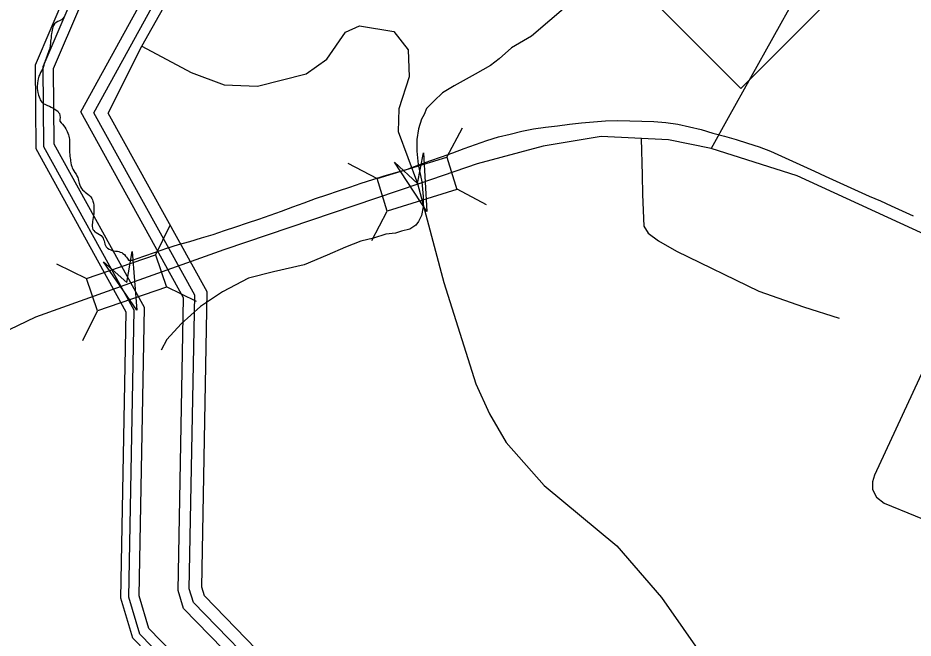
# Model space of a CAD drawing. Extents: x 2206922 to 2357709, y 510027 to 673830.
# Drawn here: x 2290040 to 2291895, y 598685 to 599971 of the extents above; entities that cross this region are included whole.
import ezdxf

# ---------------------------------------------------------------- set-up
doc = ezdxf.new("R2010")
doc.units = 0
for name, color, linetype in [('Exist Boundary Political City Limit New', 7, 'Continuous'), ('Exist Hydrographic Buffer Line', 7, 'Continuous'), ('Exist Hydrographic Creek Single Shore', 7, 'Continuous'), ('Exist Hydrographic Misc Water Feature', 7, 'Continuous'), ('Exist Hydrographic River Shore', 7, 'Continuous'), ('Exist Road Non-System Type 51', 7, 'Continuous'), ('Exist Road Primary NC Attributed', 7, 'Continuous'), ('Exist Road Primary NC Shield CELL', 7, 'Continuous'), ('Exist Road Primary NC Structure Standard Bridge CELL', 7, 'Continuous'), ('Exist Road Secondary Structure Standard Bridge Attributed CELL', 7, 'Continuous'), ('Map Preparation Boundary City Limit Buffer Line', 7, 'Continuous')]:
    doc.layers.add(name, color=color, linetype=linetype)

msp = doc.modelspace()

# ---------------------------------------------------------------- linework, layer by layer
at = {"layer": 'Exist Boundary Political City Limit New'}
for points in [[(2290135.5, 599972.2), (2290133.2, 599969), (2290130.5, 599966.5), (2290126.8, 599964.7), (2290123, 599962.9), (2290119.8, 599960.9), (2290116.5, 599958.2), (2290114.2, 599954.9), (2290113, 599951.2), (2290112.2, 599948.4), (2290111.5, 599945.4), (2290110.8, 599941.4), (2290110, 599937.4), (2290109.5, 599934.5), (2290109, 599931.5), (2290109, 599928.6), (2290108.5, 599925.6), (2290108.2, 599922.6), (2290108, 599919.6), (2290107, 599911.6), (2290106.5, 599908.7), (2290105.5, 599905.9), (2290104.2, 599902.1), (2290102.8, 599898.3), (2290101.5, 599894.6), (2290100, 599890.8), (2290099, 599888), (2290098, 599885.2), (2290097, 599882.4), (2290096, 599879.5), (2290095, 599875.7), (2290093.8, 599871.8), (2290092.5, 599868), (2290091, 599864.3), (2290087.5, 599857.1), (2290085.8, 599853.5), (2290084, 599849.9), (2290083, 599847.1), (2290082.2, 599844.2), (2290081.5, 599840.2), (2290081, 599836.2), (2290080.5, 599828.2), (2290080.5, 599824.2), (2290080.8, 599820.2), (2290081.5, 599816.2), (2290082.2, 599813.4), (2290083.2, 599810.4), (2290084.5, 599806.6), (2290085.5, 599803.6), (2290086.8, 599800.9), (2290088.2, 599798.3), (2290090, 599795.9), (2290092.8, 599793.4), (2290096.2, 599791.5), (2290099.2, 599790.3), (2290102, 599789.1), (2290105.8, 599787.4), (2290109.2, 599785.8), (2290112.2, 599784.4), (2290114.8, 599782.9), (2290117.2, 599781.3), (2290119.8, 599779.5), (2290122.8, 599776.9), (2290124.8, 599774.8), (2290126.2, 599772.1), (2290127.5, 599768.2), (2290127.8, 599764.3), (2290127, 599760.2), (2290127.2, 599756.4), (2290129.8, 599753.3), (2290132.5, 599750.5), (2290137.5, 599744), (2290139.5, 599740.6), (2290141, 599737.9), (2290142.2, 599735.3), (2290144, 599731.6), (2290145.5, 599727.9), (2290146.2, 599725.1), (2290146.8, 599722.1), (2290147, 599719.1), (2290147, 599704.1), (2290147.2, 599701), (2290147.2, 599694), (2290147.5, 599691.1), (2290147.8, 599688.1), (2290148, 599684.1), (2290148.5, 599680.1)], [(2290799.5, 599642.9), (2290823.5, 599649.9), (2290847.5, 599657.3), (2290871, 599665.7), (2290894.2, 599674.6), (2290917.8, 599682.9), (2290941.5, 599691.2), (2290965, 599699.6), (2290988.5, 599708.3), (2291012, 599716.7), (2291036, 599723.9), (2291060.2, 599729.8), (2291084.5, 599735.5), (2291109, 599740.3), (2291133.8, 599743.9), (2291158.8, 599746.9), (2291183.5, 599750.1), (2291208.2, 599753), (2291233.2, 599755.4), (2291258.2, 599757.1), (2291283.2, 599757.7), (2291308.2, 599757.4), (2291333.2, 599756.6), (2291358, 599755.5), (2291383, 599753.5), (2291407.8, 599750.1), (2291432.2, 599745.1), (2291456.5, 599738.9), (2291480.5, 599731.9), (2291504.5, 599725.1), (2291528.8, 599718.3), (2291552.5, 599710.9), (2291576.2, 599703), (2291599.8, 599694.1), (2291622.5, 599683.8), (2291645.2, 599673.6), (2291668, 599663.2), (2291690.8, 599652.9), (2291713.5, 599642.6), (2291736.2, 599632.3), (2291759, 599622), (2291781.8, 599611.7), (2291804.5, 599601.4), (2291827.5, 599591.1), (2291850.2, 599580.8), (2291873, 599570.4), (2291895.8, 599560.1)], [(2290148.5, 599680.1), (2290149, 599677.1), (2290149.5, 599674.2), (2290150, 599670.2), (2290150.8, 599666.2), (2290151.8, 599662.3), (2290152.8, 599659.5), (2290154, 599656.8), (2290156.2, 599653.4), (2290158.5, 599650.2), (2290160.8, 599646.8), (2290162.8, 599643.4), (2290164.2, 599639.7), (2290165, 599636.8), (2290165.8, 599633.8), (2290166.5, 599630.9), (2290167.5, 599628), (2290168.8, 599624.2), (2290170, 599620.5), (2290172, 599617), (2290174.5, 599614.1), (2290177.8, 599611.4), (2290180, 599609.5), (2290182.2, 599607.5), (2290185.5, 599604.9), (2290188.5, 599602.3), (2290191.2, 599599.4), (2290193.2, 599596.1), (2290194.8, 599593.3), (2290195.8, 599590.5), (2290197, 599586.6), (2290197.5, 599582.7), (2290198, 599578.8), (2290198, 599569.7), (2290197.8, 599566.7), (2290197.5, 599563.7), (2290197, 599560.7), (2290196.2, 599556.8), (2290195.5, 599552.8), (2290195.2, 599548.8), (2290194.8, 599545.7), (2290194.5, 599542.6), (2290194.2, 599538.6), (2290194.8, 599534.8), (2290195.8, 599532), (2290197.5, 599529.6), (2290200, 599527.4), (2290202.2, 599525.6), (2290205.8, 599523.7), (2290209.5, 599521.9), (2290212.8, 599519.8), (2290215.2, 599516.8), (2290216.8, 599514.1), (2290217.8, 599511.2), (2290218.8, 599508.4), (2290219.8, 599505.5), (2290220.8, 599501.7), (2290222, 599498.9), (2290223.2, 599496.2), (2290226, 599493.3), (2290229.2, 599491.2), (2290233, 599489.6), (2290236, 599488.6), (2290238.8, 599487.9), (2290242.8, 599487.3), (2290246.8, 599486.8), (2290249.8, 599486.1), (2290252.5, 599485.2), (2290255.5, 599484.1), (2290258, 599482.5), (2290261, 599480), (2290263.5, 599476.9), (2290265.5, 599474.5), (2290267.2, 599472.1), (2290269.2, 599468.3), (2290278, 599468.6), (2290301.5, 599476.9), (2290325.2, 599485.2), (2290348.8, 599493.1), (2290372.8, 599500.7), (2290396.8, 599507.4), (2290420.8, 599514.4), (2290444.8, 599521.9), (2290468.2, 599529.8), (2290492, 599537.6), (2290515.8, 599545.6), (2290539.5, 599553.5), (2290563, 599561.7), (2290586.8, 599570.1), (2290610.2, 599578.8), (2290633.5, 599587.6), (2290657, 599596.4), (2290680.8, 599604.1), (2290704.5, 599611.8), (2290728.2, 599619.8), (2290751.8, 599627.8), (2290775.5, 599635.6), (2290799.5, 599642.9)]]:
    msp.add_lwpolyline(points, dxfattribs=at)
at = {"layer": 'Exist Hydrographic Buffer Line'}
for points in [[(2290197.9, 599773.9), (2290411.9, 600163.2), (2290426.2, 600331.1), (2290462.3, 600380), (2290985.3, 600656.3), (2291080.5, 600836.9), (2291095.7, 601048.5), (2290919.5, 601160.7), (2290486.7, 601310.4), (2290279.6, 601499), (2290227.6, 601520.5)], [(2290170.5, 599775.9), (2290387.5, 600170.5), (2290401.9, 600340.3), (2290445.6, 600399.4), (2290966.8, 600674.8), (2291056, 600843.9), (2291069.7, 601035.4), (2290908.5, 601138.1), (2290473.7, 601288.5), (2290266, 601477.6), (2290218, 601497.4)], [(2290849, 598201.4), (2290828.4, 598215.7), (2290528.6, 598156), (2290415.2, 598220.3), (2290407, 598328.1), (2290439.1, 598543.5), (2290293.1, 598693.6), (2290270, 598769.9), (2290281.1, 599365.1), (2290094, 599703.5), (2290093, 599870), (2290152.9, 600010.7)], [(2290861.2, 598218.9), (2290833.2, 598238.4), (2290532.2, 598178.5), (2290435.6, 598233.2), (2290428.4, 598327.4), (2290461.7, 598550.8), (2290312, 598704.8), (2290291.3, 598772.9), (2290302.5, 599370.4), (2290115.2, 599709.1), (2290114.3, 599865.7), (2290170.6, 599997.9)], [(2290907.3, 598285.1), (2290851, 598324.2), (2290514.7, 598257.2), (2290509.6, 598324.4), (2290547.4, 598578.4), (2290383.5, 598746.9), (2290372.2, 598784.1), (2290383.6, 599390.5), (2290170.5, 599775.9)], [(2290920.4, 598304.1), (2290856.2, 598348.7), (2290535.7, 598284.9), (2290532.7, 598323.6), (2290571.9, 598586.3), (2290403.9, 598759), (2290395.4, 598787.3), (2290406.7, 599396.2), (2290197.9, 599773.9)]]:
    msp.add_lwpolyline(points, dxfattribs=at)
at = {"layer": 'Exist Hydrographic Creek Single Shore'}
msp.add_lwpolyline([(2290297, 599912), (2290399.6, 599857.6), (2290467.5, 599831.9), (2290536.9, 599828.9), (2290638, 599854.6), (2290680.3, 599884.8), (2290719.5, 599940.7), (2290748.2, 599954.3), (2290819.1, 599942.2), (2290849.3, 599904.4), (2290850.8, 599848.6), (2290829.7, 599782.1), (2290828.2, 599735.3), (2290868.5, 599627), (2290923.2, 599422.3), (2290989.6, 599212.4), (2291017.7, 599149.7), (2291052.4, 599090.8), (2291130.9, 599001.7), (2291281.8, 598876.4), (2291373.8, 598769.2), (2291503.6, 598583.4)], dxfattribs=at)
at = {"layer": 'Exist Hydrographic Misc Water Feature'}
msp.add_lwpolyline([(2291180.4, 599997.4), (2291104.5, 599932.6), (2291063.1, 599908.4), (2291037.3, 599885.9), (2291019.7, 599872), (2290987.7, 599853.7), (2290944.2, 599829.4), (2290920.2, 599815.2), (2290902.6, 599798.8), (2290886.8, 599782.9), (2290882.5, 599770.6), (2290876.5, 599760.5), (2290870.8, 599740.7), (2290867.1, 599718.5), (2290867.3, 599694.6), (2290869.6, 599666.7), (2290877.6, 599631), (2290880.2, 599600.6), (2290880.4, 599579.1), (2290876.5, 599561), (2290870.8, 599548.9), (2290864.6, 599540.9), (2290852.7, 599532.6), (2290834.9, 599528.3), (2290822.8, 599524.5), (2290802.9, 599522.2), (2290776.9, 599514), (2290751.2, 599507.7), (2290719.5, 599495.4), (2290681.3, 599478.8), (2290633.3, 599458.5), (2290569.8, 599444.2), (2290517.9, 599431.3), (2290464.4, 599402.9), (2290418.4, 599372.5), (2290378.9, 599336.3), (2290349.3, 599303.8), (2290337.4, 599282)], dxfattribs=at)
at = {"layer": 'Exist Hydrographic River Shore'}
for points in [[(2290297, 599912), (2290434.8, 600156.2), (2290448.9, 600322.6), (2290477.9, 600361.8), (2291002.6, 600639.1), (2291103.4, 600830.4), (2291120, 601060.7), (2290929.7, 601181.9), (2290498.9, 601330.9), (2290292.3, 601519.1), (2290236.5, 601542.1)], [(2290839.8, 598188.1), (2290824.9, 598198.5), (2290525.9, 598139), (2290399.8, 598210.5), (2290390.8, 598328.7), (2290421.9, 598538), (2290278.8, 598685.2), (2290253.8, 598767.7), (2290264.9, 599361), (2290077.9, 599699.3), (2290076.8, 599873.2), (2290141.8, 600026)], [(2290935.1, 598325.2), (2290861.9, 598376.1), (2290559.1, 598315.8), (2290558.6, 598322.7), (2290599.2, 598595.1), (2290426.8, 598772.5), (2290421.2, 598790.9), (2290432.6, 599402.6), (2290227.6, 599773.1), (2290297, 599912)]]:
    msp.add_lwpolyline(points, dxfattribs=at)
at = {"layer": 'Exist Road Non-System Type 51'}
for p, q in [((2291830.9, 600336), (2291512.2, 599763.5)), ((2291512.2, 599763.5), (2291477, 599700.2)), ((2291331.9, 599720.6), (2291333.8, 599644.9))]:
    msp.add_line(p, q, dxfattribs=at)
for points in [[(2291333.8, 599644.9), (2291334.8, 599604.4), (2291337.7, 599539), (2291346.4, 599524.5), (2291368.1, 599508.6), (2291405.1, 599487), (2291575.7, 599404.5), (2291668, 599371.5), (2291742.1, 599348.2)], [(2291996.2, 599413), (2291815.1, 599023), (2291811.2, 599009.1), (2291811.5, 598993.1), (2291819.6, 598977.1), (2291835.7, 598965.2), (2291964.2, 598912.4), (2291978.1, 598910.5), (2291986.2, 598912.8), (2291993.9, 598920.8), (2292011.7, 598950.8), (2292121.6, 599179.9), (2292183.7, 599325.5)]]:
    msp.add_lwpolyline(points, dxfattribs=at)
at = {"layer": 'Exist Road Primary NC Attributed'}
for points in [[(2293686.4, 598707.2), (2293131.7, 598961.1), (2292261.1, 599364.6), (2291655.3, 599643.2), (2291477, 599700.2), (2291388.5, 599717.7), (2291249.1, 599724.9), (2291128.7, 599704.6), (2290992.3, 599668.3), (2290873.4, 599627.5)], [(2290873.4, 599627.5), (2290466.9, 599489.7), (2290281.1, 599423.4)], [(2290281.1, 599423.4), (2290076.5, 599350.3), (2290003.9, 599315.4), (2289912.5, 599255.9), (2289803, 599150), (2289571.4, 598974.2)]]:
    msp.add_lwpolyline(points, dxfattribs=at)
at = {"layer": 'Exist Road Primary NC Shield CELL'}
msp.add_lwpolyline([(2291205.2, 600157.5), (2291538.2, 600490.5), (2291871.2, 600157.5), (2291538.2, 599824.5)], close=True, dxfattribs=at)
at = {"layer": 'Exist Road Primary NC Structure Standard Bridge CELL'}
for p, q in [((2290929.2, 599681.9), (2290961.3, 599743)), ((2290723.7, 599669.7), (2290784.7, 599637.5)), ((2290949.6, 599616), (2291010.6, 599583.9)), ((2290773.5, 599509), (2290805.6, 599570.1)), ((2290325.4, 599479.1), (2290355.7, 599541)), ((2290120.4, 599460.7), (2290182.3, 599430.4)), ((2290347.8, 599413.8), (2290409.7, 599383.5)), ((2290174.9, 599301.7), (2290205.2, 599363.6))]:
    msp.add_line(p, q, dxfattribs=at)
for points in [[(2290784.7, 599637.5), (2290929.1, 599682.2), (2290950, 599614.8), (2290805.6, 599570.1)], [(2290182.3, 599430.4), (2290325.3, 599479.4), (2290348.2, 599412.6), (2290205.2, 599363.6)]]:
    msp.add_lwpolyline(points, close=True, dxfattribs=at)
at = {"layer": 'Exist Road Secondary Structure Standard Bridge Attributed CELL'}
for points in [[(2290881, 599690.8), (2290887.4, 599569), (2290821, 599671.3), (2290868.5, 599627)], [(2290276.8, 599486.6), (2290287.1, 599365.1), (2290217.4, 599465.1), (2290266.4, 599422.4)]]:
    msp.add_lwpolyline(points, close=True, dxfattribs=at)
at = {"layer": 'Map Preparation Boundary City Limit Buffer Line'}
for points in [[(2290135.5, 599972.2), (2290133.2, 599969), (2290130.5, 599966.5), (2290126.8, 599964.7), (2290123, 599962.9), (2290119.8, 599960.9), (2290116.5, 599958.2), (2290114.2, 599954.9), (2290113, 599951.2), (2290112.2, 599948.4), (2290111.5, 599945.4), (2290110.8, 599941.4), (2290110, 599937.4), (2290109.5, 599934.5), (2290109, 599931.5), (2290109, 599928.6), (2290108.5, 599925.6), (2290108.2, 599922.6), (2290108, 599919.6), (2290107, 599911.6), (2290106.5, 599908.7), (2290105.5, 599905.9), (2290104.2, 599902.1), (2290102.8, 599898.3), (2290101.5, 599894.6), (2290100, 599890.8), (2290099, 599888), (2290098, 599885.2), (2290097, 599882.4), (2290096, 599879.5), (2290095, 599875.7), (2290093.8, 599871.8), (2290092.5, 599868), (2290091, 599864.3), (2290087.5, 599857.1), (2290085.8, 599853.5), (2290084, 599849.9), (2290083, 599847.1), (2290082.2, 599844.2), (2290081.5, 599840.2), (2290081, 599836.2), (2290080.5, 599828.2), (2290080.5, 599824.2), (2290080.8, 599820.2), (2290081.5, 599816.2), (2290082.2, 599813.4), (2290083.2, 599810.4), (2290084.5, 599806.6), (2290085.5, 599803.6), (2290086.8, 599800.9), (2290088.2, 599798.3), (2290090, 599795.9), (2290092.8, 599793.4), (2290096.2, 599791.5), (2290099.2, 599790.3), (2290102, 599789.1), (2290105.8, 599787.4), (2290109.2, 599785.8), (2290112.2, 599784.4), (2290114.8, 599782.9), (2290117.2, 599781.3), (2290119.8, 599779.5), (2290122.8, 599776.9), (2290124.8, 599774.8), (2290126.2, 599772.1), (2290127.5, 599768.2), (2290127.8, 599764.3), (2290127, 599760.2), (2290127.2, 599756.4), (2290129.8, 599753.3), (2290132.5, 599750.5), (2290137.5, 599744), (2290139.5, 599740.6), (2290141, 599737.9), (2290142.2, 599735.3), (2290144, 599731.6), (2290145.5, 599727.9), (2290146.2, 599725.1), (2290146.8, 599722.1), (2290147, 599719.1), (2290147, 599704.1), (2290147.2, 599701), (2290147.2, 599694), (2290147.5, 599691.1), (2290147.8, 599688.1), (2290148, 599684.1), (2290148.5, 599680.1)], [(2290799.5, 599642.9), (2290823.5, 599649.9), (2290847.5, 599657.3), (2290871, 599665.7), (2290894.2, 599674.6), (2290917.8, 599682.9), (2290941.5, 599691.2), (2290965, 599699.6), (2290988.5, 599708.3), (2291012, 599716.7), (2291036, 599723.9), (2291060.2, 599729.8), (2291084.5, 599735.5), (2291109, 599740.3), (2291133.8, 599743.9), (2291158.8, 599746.9), (2291183.5, 599750.1), (2291208.2, 599753), (2291233.2, 599755.4), (2291258.2, 599757.1), (2291283.2, 599757.7), (2291308.2, 599757.4), (2291333.2, 599756.6), (2291358, 599755.5), (2291383, 599753.5), (2291407.8, 599750.1), (2291432.2, 599745.1), (2291456.5, 599738.9), (2291480.5, 599731.9), (2291504.5, 599725.1), (2291528.8, 599718.3), (2291552.5, 599710.9), (2291576.2, 599703), (2291599.8, 599694.1), (2291622.5, 599683.8), (2291645.2, 599673.6), (2291668, 599663.2), (2291690.8, 599652.9), (2291713.5, 599642.6), (2291736.2, 599632.3), (2291759, 599622), (2291781.8, 599611.7), (2291804.5, 599601.4), (2291827.5, 599591.1), (2291850.2, 599580.8), (2291873, 599570.4), (2291895.8, 599560.1)], [(2290148.5, 599680.1), (2290149, 599677.1), (2290149.5, 599674.2), (2290150, 599670.2), (2290150.8, 599666.2), (2290151.8, 599662.3), (2290152.8, 599659.5), (2290154, 599656.8), (2290156.2, 599653.4), (2290158.5, 599650.2), (2290160.8, 599646.8), (2290162.8, 599643.4), (2290164.2, 599639.7), (2290165, 599636.8), (2290165.8, 599633.8), (2290166.5, 599630.9), (2290167.5, 599628), (2290168.8, 599624.2), (2290170, 599620.5), (2290172, 599617), (2290174.5, 599614.1), (2290177.8, 599611.4), (2290180, 599609.5), (2290182.2, 599607.5), (2290185.5, 599604.9), (2290188.5, 599602.3), (2290191.2, 599599.4), (2290193.2, 599596.1), (2290194.8, 599593.3), (2290195.8, 599590.5), (2290197, 599586.6), (2290197.5, 599582.7), (2290198, 599578.8), (2290198, 599569.7), (2290197.8, 599566.7), (2290197.5, 599563.7), (2290197, 599560.7), (2290196.2, 599556.8), (2290195.5, 599552.8), (2290195.2, 599548.8), (2290194.8, 599545.7), (2290194.5, 599542.6), (2290194.2, 599538.6), (2290194.8, 599534.8), (2290195.8, 599532), (2290197.5, 599529.6), (2290200, 599527.4), (2290202.2, 599525.6), (2290205.8, 599523.7), (2290209.5, 599521.9), (2290212.8, 599519.8), (2290215.2, 599516.8), (2290216.8, 599514.1), (2290217.8, 599511.2), (2290218.8, 599508.4), (2290219.8, 599505.5), (2290220.8, 599501.7), (2290222, 599498.9), (2290223.2, 599496.2), (2290226, 599493.3), (2290229.2, 599491.2), (2290233, 599489.6), (2290236, 599488.6), (2290238.8, 599487.9), (2290242.8, 599487.3), (2290246.8, 599486.8), (2290249.8, 599486.1), (2290252.5, 599485.2), (2290255.5, 599484.1), (2290258, 599482.5), (2290261, 599480), (2290263.5, 599476.9), (2290265.5, 599474.5), (2290267.2, 599472.1), (2290269.2, 599468.3), (2290278, 599468.6), (2290301.5, 599476.9), (2290325.2, 599485.2), (2290348.8, 599493.1), (2290372.8, 599500.7), (2290396.8, 599507.4), (2290420.8, 599514.4), (2290444.8, 599521.9), (2290468.2, 599529.8), (2290492, 599537.6), (2290515.8, 599545.6), (2290539.5, 599553.5), (2290563, 599561.7), (2290586.8, 599570.1), (2290610.2, 599578.8), (2290633.5, 599587.6), (2290657, 599596.4), (2290680.8, 599604.1), (2290704.5, 599611.8), (2290728.2, 599619.8), (2290751.8, 599627.8), (2290775.5, 599635.6), (2290799.5, 599642.9)]]:
    msp.add_lwpolyline(points, dxfattribs=at)

doc.saveas('drawing.dxf')
